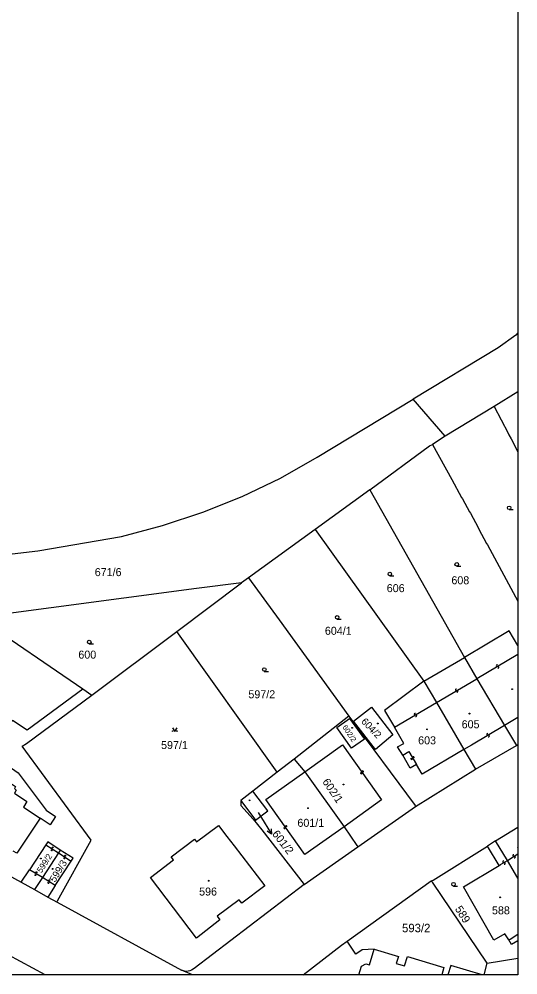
# Model space of a CAD drawing. Extents: x -600391 to -599491, y -1160176 to -1159402.
# Drawn here: x -599596.7 to -599490.8, y -1160176.1 to -1159973.1 of the extents above; entities that cross this region are included whole.
import ezdxf

# ---------------------------------------------------------------- set-up
doc = ezdxf.new("R2010")
doc.units = 0
for name, color, linetype in [('Level 1', 7, 'Continuous'), ('Level 13', 7, 'Continuous'), ('Level 3', 7, 'Continuous'), ('Level 4', 7, 'Continuous'), ('Level 5', 7, 'Continuous'), ('Level 57', 7, 'Continuous'), ('Vrstva 63', 7, 'Continuous')]:
    doc.layers.add(name, color=color, linetype=linetype)

msp = doc.modelspace()

# ---------------------------------------------------------------- linework, layer by layer
at = {"layer": 'Level 1'}
for p, q in [((-599490.77, -1160052.27), (-599495.82, -1160055.35)), ((-599490.77, -1160121.43), (-599493.62, -1160123.1)), ((-599491.1, -1160127.34), (-599490.77, -1160127.16)), ((-599495.54, -1160147.64), (-599490.77, -1160144.69)), ((-599490.77, -1160155.57), (-599492.99, -1160151.79)), ((-599497.32, -1160173.62), (-599490.77, -1160172.55)), ((-599559.87, -1160176.08), (-599562.16, -1160175.1)), ((-599497.96, -1160176.08), (-599497.32, -1160173.62))]:
    msp.add_line(p, q, dxfattribs=at)
for points in [[(-599591.16, -1160176.08), (-599598.97, -1160171.85), (-599606.03, -1160167.81), (-599614.1, -1160162.79), (-599618.32, -1160160.08), (-599627.86, -1160153.38), (-599643.84, -1160143.22), (-599661.38, -1160131.54), (-599672.7, -1160122.83), (-599688.39, -1160106.63), (-599694.45, -1160098.7), (-599700.67, -1160088.64), (-599704.82, -1160081.15), (-599706.43, -1160078.31), (-599708.41, -1160074.82), (-599715.88, -1160064.05), (-599722.37, -1160056.97), (-599739.93, -1160040.41), (-599768.82, -1160013.48), (-599771.3, -1160011), (-599773.09, -1160009.38), (-599799.04, -1159987.23)], [(-599591.16, -1160176.08), (-599598.97, -1160171.85), (-599606.03, -1160167.81), (-599614.1, -1160162.79), (-599618.32, -1160160.08), (-599627.86, -1160153.38), (-599643.84, -1160143.22), (-599661.38, -1160131.54), (-599672.7, -1160122.83), (-599688.39, -1160106.63), (-599694.45, -1160098.7), (-599700.67, -1160088.64), (-599704.82, -1160081.15), (-599706.43, -1160078.31), (-599708.41, -1160074.82), (-599715.88, -1160064.05), (-599722.37, -1160056.97), (-599739.93, -1160040.41), (-599768.82, -1160013.48), (-599771.3, -1160011), (-599773.09, -1160009.38), (-599799.04, -1159987.23)], [(-599490.77, -1160039.77), (-599491.24, -1160040.23), (-599494.94, -1160042.91), (-599512.98, -1160053.83)], [(-599635.13, -1160085.06), (-599626.32, -1160087.03), (-599619.65, -1160087.7), (-599606.09, -1160087.6), (-599592.68, -1160086.01), (-599574.93, -1160082.96), (-599566.24, -1160080.68), (-599557.68, -1160077.83), (-599549.28, -1160074.49), (-599541.18, -1160070.63), (-599533.36, -1160066.17), (-599512.98, -1160053.83)], [(-599506.2, -1160061.65), (-599512.98, -1160053.83)], [(-599495.82, -1160055.35), (-599506.2, -1160061.65)], [(-599495.82, -1160055.35), (-599492.87, -1160061.02), (-599492.69, -1160061.43), (-599492.21, -1160062.23), (-599490.77, -1160065)], [(-599522.18, -1160073.09), (-599509.54, -1160063.75), (-599508.91, -1160063.46)], [(-599506.2, -1160061.65), (-599508.91, -1160063.46)], [(-599508.91, -1160063.46), (-599504.79, -1160070.89), (-599502.74, -1160074.69), (-599502.56, -1160074.98), (-599501.08, -1160077.73), (-599500.86, -1160078.04), (-599499.22, -1160081.08), (-599499.05, -1160081.46), (-599497.43, -1160084.44), (-599497.22, -1160084.75), (-599490.77, -1160096.72)], [(-599522.18, -1160073.09), (-599533.83, -1160081.49)], [(-599522.18, -1160073.09), (-599502.13, -1160108.66)], [(-599533.83, -1160081.49), (-599547.94, -1160091.79)], [(-599533.83, -1160081.49), (-599510.76, -1160113.7)], [(-599547.94, -1160091.79), (-599549.47, -1160092.84)], [(-599547.94, -1160091.79), (-599541.48, -1160100.67), (-599526.68, -1160121.12)], [(-599549.47, -1160092.84), (-599559.04, -1160094.06), (-599605.34, -1160100.2)], [(-599563.17, -1160103.18), (-599549.47, -1160092.84)], [(-599605.34, -1160100.2), (-599583.16, -1160115.36)], [(-599581.23, -1160116.68), (-599563.17, -1160103.18)], [(-599541.89, -1160133.03), (-599563.17, -1160103.18)], [(-599490.77, -1160106.13), (-599492.6, -1160103.03), (-599502.13, -1160108.66)], [(-599510.76, -1160113.7), (-599502.13, -1160108.66)], [(-599502.13, -1160108.66), (-599499.47, -1160113.22)], [(-599614.63, -1160113.89), (-599602.06, -1160122.26), (-599601.81, -1160121.94), (-599600.85, -1160122.64), (-599601.01, -1160122.99), (-599599.35, -1160124.1), (-599598.05, -1160121.98), (-599594.94, -1160124.04), (-599583.16, -1160115.36)], [(-599510.76, -1160113.7), (-599519.12, -1160119.94), (-599516.96, -1160123.5)], [(-599510.76, -1160113.7), (-599508.07, -1160118.25)], [(-599499.47, -1160113.22), (-599493.62, -1160123.1)], [(-599583.16, -1160115.36), (-599581.23, -1160116.68)], [(-599588.6, -1160160.65), (-599588.49, -1160160.35), (-599581.4, -1160147.47), (-599596.02, -1160127.49), (-599595.13, -1160126.91), (-599581.23, -1160116.68)], [(-599508.07, -1160118.25), (-599502.23, -1160128.23)], [(-599517.35, -1160125.13), (-599521.03, -1160128.23), (-599525.68, -1160122.17), (-599521.83, -1160119.24), (-599517.35, -1160125.13)], [(-599526.68, -1160121.12), (-599538.28, -1160130.29)], [(-599529.21, -1160123.58), (-599526.53, -1160121.66), (-599523.37, -1160126), (-599526.09, -1160127.95), (-599529.21, -1160123.58)], [(-599526.68, -1160121.12), (-599512.57, -1160140.13), (-599512.5, -1160140.31)], [(-599617.48, -1160126.56), (-599615.93, -1160124.16), (-599616.49, -1160123.78), (-599615.95, -1160123.25), (-599615.37, -1160122.88), (-599614.71, -1160122.56), (-599614.17, -1160122.48), (-599613.6, -1160122.46), (-599612.94, -1160122.48), (-599612.33, -1160122.64), (-599611.65, -1160122.93), (-599605.15, -1160127.41), (-599604.16, -1160128.13), (-599596.85, -1160133.17), (-599590.95, -1160141.11), (-599588.93, -1160142.46), (-599590.09, -1160144.19), (-599592.21, -1160142.82)], [(-599515.23, -1160129.4), (-599516.3, -1160127.66), (-599515, -1160126.91), (-599516.96, -1160123.5)], [(-599493.62, -1160123.1), (-599491.1, -1160127.34)], [(-599502.23, -1160128.23), (-599511.06, -1160133.43), (-599512.32, -1160131.42)], [(-599502.23, -1160128.23), (-599499.74, -1160132.39)], [(-599499.74, -1160132.39), (-599491.1, -1160127.34)], [(-599538.28, -1160130.29), (-599541.89, -1160133.03)], [(-599538.28, -1160130.29), (-599536.03, -1160132.96)], [(-599512.32, -1160131.42), (-599513.61, -1160132.15), (-599515.23, -1160129.4)], [(-599512.5, -1160140.31), (-599499.74, -1160132.39)], [(-599541.89, -1160133.03), (-599547.05, -1160137.09)], [(-599536.03, -1160132.96), (-599527.69, -1160144.66)], [(-599547.05, -1160137.09), (-599549.63, -1160139.08)], [(-599549.63, -1160139.08), (-599546.48, -1160143.24), (-599543.86, -1160141.26), (-599547.05, -1160137.09)], [(-599549.63, -1160139.08), (-599549.59, -1160140.08), (-599547, -1160143), (-599545.11, -1160145.31), (-599536.14, -1160156.87)], [(-599524.77, -1160148.88), (-599512.5, -1160140.31)], [(-599592.21, -1160142.82), (-599597.16, -1160150.24), (-599597.92, -1160149.79)], [(-599554.36, -1160144.39), (-599552.56, -1160146.69), (-599551.02, -1160148.67), (-599544.49, -1160157.2), (-599549.37, -1160160.87), (-599549.98, -1160160.11), (-599554.6, -1160163.59), (-599554.02, -1160164.42), (-599558.98, -1160168.28), (-599568.75, -1160155.37), (-599563.92, -1160151.67), (-599564.39, -1160150.99), (-599559.46, -1160147.28), (-599558.98, -1160147.82), (-599554.36, -1160144.39)], [(-599527.69, -1160144.66), (-599524.98, -1160148.58), (-599524.77, -1160148.88)], [(-599590.98, -1160148.48), (-599594.47, -1160153.74)], [(-599587.92, -1160149.57), (-599590.58, -1160147.85), (-599590.98, -1160148.48)], [(-599509.2, -1160156.1), (-599508.77, -1160155.96), (-599497.23, -1160148.73)], [(-599495.54, -1160147.64), (-599497.23, -1160148.73)], [(-599494.76, -1160152.83), (-599497.23, -1160148.73)], [(-599492.99, -1160151.79), (-599495.54, -1160147.64)], [(-599588.31, -1160150.17), (-599591.73, -1160155.43)], [(-599587.92, -1160149.57), (-599588.31, -1160150.17)], [(-599585.6, -1160151.91), (-599585.19, -1160151.32), (-599587.92, -1160149.57)], [(-599536.14, -1160156.87), (-599524.77, -1160148.88)], [(-599589.01, -1160157.12), (-599585.6, -1160151.91)], [(-599492.68, -1160168.65), (-599493.52, -1160167.37), (-599495.85, -1160168.7), (-599502.31, -1160157.37), (-599494.76, -1160152.83)], [(-599600.49, -1160154.02), (-599596.2, -1160156.4)], [(-599596.2, -1160156.4), (-599594.47, -1160153.74)], [(-599596.2, -1160156.4), (-599593.38, -1160157.98)], [(-599591.73, -1160155.43), (-599593.27, -1160157.77), (-599593.38, -1160157.98)], [(-599536.14, -1160156.87), (-599559.49, -1160174.72), (-599560.05, -1160175.08), (-599560.4, -1160175.24), (-599560.77, -1160175.32), (-599561.17, -1160175.34), (-599561.55, -1160175.28), (-599562.16, -1160175.1)], [(-599527.05, -1160168.93), (-599509.2, -1160156.1)], [(-599497.32, -1160173.62), (-599508.88, -1160156.41), (-599509.2, -1160156.1)], [(-599593.38, -1160157.98), (-599590.6, -1160159.57)], [(-599589.01, -1160157.12), (-599590.6, -1160159.57)], [(-599590.6, -1160159.57), (-599588.6, -1160160.65)], [(-599588.6, -1160160.65), (-599562.16, -1160175.1)], [(-599536.37, -1160176.08), (-599528.2, -1160169.76), (-599527.05, -1160168.93)], [(-599521.28, -1160170.64), (-599523.82, -1160170.77), (-599525.16, -1160171.66), (-599527.05, -1160168.93)], [(-599490.77, -1160168.85), (-599492.1, -1160169.62), (-599492.68, -1160168.65)], [(-599524.55, -1160176.08), (-599524, -1160174.25), (-599523.08, -1160173.74), (-599522.26, -1160173.92), (-599521.28, -1160170.64)], [(-599521.28, -1160170.64), (-599516.14, -1160172.16), (-599516.59, -1160173.67), (-599514.82, -1160174.17), (-599514.19, -1160172.17), (-599506.48, -1160174.51), (-599506.9, -1160176.08)], [(-599498.36, -1160176.08), (-599505.03, -1160174.08), (-599505.64, -1160176.08)]]:
    msp.add_lwpolyline(points, dxfattribs=at)
at = {"layer": 'Level 13'}
for centre, start, end in [((-599495.17, -1160110.44), 68.0162, 300.6062), ((-599494.99, -1160110.76), 248.2307, 120.3287), ((-599503.86, -1160115.57), 67.6954, 299.7934), ((-599503.68, -1160115.89), 247.4809, 120.0709), ((-599512.61, -1160120.72), 67.9368, 300.0348), ((-599512.43, -1160121.04), 247.7223, 120.3123), ((-599497.19, -1160125.03), 68.1099, 300.6999), ((-599497.01, -1160125.35), 248.3244, 120.4224), ((-599513.3, -1160130.13), 157.7863, 30.3763), ((-599512.98, -1160129.95), 338.0007, 210.0987), ((-599524.02, -1160133.17), 162.6448, 35.2348), ((-599523.72, -1160132.95), 342.8593, 214.9573), ((-599540.31, -1160144.81), 162.7152, 34.8132), ((-599540.01, -1160144.59), 342.5008, 215.0908), ((-599589.74, -1160149.48), 184.8262, 57.4162), ((-599589.54, -1160149.17), 5.0406, 237.1386), ((-599586.86, -1160150.89), 4.6696, 236.7676), ((-599491.69, -1160150.74), 69.8174, 301.9154), ((-599587.06, -1160151.19), 184.4551, 57.0451), ((-599493.81, -1160152.07), 68.163, 300.261), ((-599493.63, -1160152.39), 247.9486, 120.5386), ((-599491.49, -1160151.06), 249.603, 122.193), ((-599593.2, -1160154.74), 185.7069, 57.8049), ((-599593, -1160154.42), 5.4925, 238.0825), ((-599590.47, -1160156.43), 185.5191, 57.6171), ((-599590.27, -1160156.11), 5.3046, 237.8946)]:
    msp.add_arc(centre, 0.184, start, end, dxfattribs=at)
at = {"layer": 'Level 3'}
for p, q in [((-599490.77, -1160108.02), (-599499.47, -1160113.22)), ((-599492.99, -1160151.79), (-599490.77, -1160150.38))]:
    msp.add_line(p, q, dxfattribs=at)
for points in [[(-599508.07, -1160118.25), (-599499.47, -1160113.22)], [(-599516.96, -1160123.5), (-599508.07, -1160118.25)], [(-599493.62, -1160123.1), (-599500.59, -1160127.28), (-599502.23, -1160128.23)], [(-599617.48, -1160126.56), (-599614.43, -1160128.52), (-599612.85, -1160126.17), (-599606.75, -1160130.07), (-599605.74, -1160130.72), (-599604.25, -1160131.69), (-599603.3, -1160132.28), (-599602.1, -1160133.1), (-599601.11, -1160133.7), (-599597.46, -1160136.11), (-599597.66, -1160136.51), (-599597.27, -1160136.83), (-599597.66, -1160137.48), (-599595, -1160139.29), (-599595.75, -1160140.48), (-599592.21, -1160142.82)], [(-599536.03, -1160132.96), (-599528.03, -1160127.22), (-599519.71, -1160138.89), (-599527.69, -1160144.66)], [(-599515.23, -1160129.4), (-599513.96, -1160128.65), (-599512.32, -1160131.42)], [(-599527.69, -1160144.66), (-599536.01, -1160150.55), (-599544.3, -1160138.86), (-599536.03, -1160132.96)], [(-599590.98, -1160148.48), (-599588.31, -1160150.17)], [(-599588.31, -1160150.17), (-599585.6, -1160151.91)], [(-599490.77, -1160149.04), (-599490.8, -1160149), (-599490.77, -1160148.98)], [(-599494.76, -1160152.83), (-599494.45, -1160152.66), (-599492.99, -1160151.79)], [(-599591.73, -1160155.43), (-599594.47, -1160153.74)], [(-599589.01, -1160157.12), (-599591.73, -1160155.43)], [(-599490.77, -1160167.48), (-599492.4, -1160168.53), (-599492.68, -1160168.65)]]:
    msp.add_lwpolyline(points, dxfattribs=at)
at = {"layer": 'Level 5'}
for p, q in [((-599492.63, -1160077.27), (-599491.76, -1160077.27)), ((-599503.75, -1160089.28), (-599502.88, -1160089.28)), ((-599517.95, -1160091.34), (-599517.08, -1160091.34)), ((-599529.15, -1160100.53), (-599528.28, -1160100.53)), ((-599581.78, -1160105.78), (-599580.91, -1160105.78)), ((-599544.62, -1160111.62), (-599543.74, -1160111.62)), ((-599504.45, -1160157.21), (-599503.58, -1160157.21))]:
    msp.add_line(p, q, dxfattribs=at)
msp.add_lwpolyline([(-599564.12, -1160123.61), (-599563.62, -1160124.36), (-599563.12, -1160123.61)], dxfattribs=at)
for centre, radius in [((-599492.63, -1160076.89), 0.375), ((-599503.75, -1160088.9), 0.375), ((-599517.95, -1160090.96), 0.375), ((-599529.15, -1160100.15), 0.375), ((-599581.78, -1160105.4), 0.375), ((-599544.62, -1160111.24), 0.375), ((-599492, -1160115.4), 0.09), ((-599492, -1160115.4), 0.0521), ((-599501.04, -1160120.59), 0.09), ((-599501.04, -1160120.59), 0.0521), ((-599564.07, -1160124.31), 0.05), ((-599563.17, -1160124.31), 0.05), ((-599525.97, -1160123.61), 0.09), ((-599525.97, -1160123.61), 0.0521), ((-599520.53, -1160122.71), 0.09), ((-599520.53, -1160122.71), 0.0521), ((-599510.07, -1160123.94), 0.09), ((-599510.07, -1160123.94), 0.0521), ((-599527.81, -1160135.66), 0.09), ((-599527.81, -1160135.66), 0.0521), ((-599547.72, -1160139.01), 0.09), ((-599547.72, -1160139.01), 0.0521), ((-599535.34, -1160140.69), 0.09), ((-599535.34, -1160140.69), 0.0521), ((-599592.05, -1160151.37), 0.09), ((-599592.05, -1160151.37), 0.0521), ((-599589.55, -1160153.58), 0.09), ((-599589.55, -1160153.58), 0.0521), ((-599556.42, -1160156.09), 0.09), ((-599556.42, -1160156.09), 0.0521), ((-599504.45, -1160156.83), 0.375), ((-599494.51, -1160159.61), 0.09), ((-599494.51, -1160159.61), 0.0521)]:
    msp.add_circle(centre, radius, dxfattribs=at)
at = {"layer": 'Level 57'}
for p, q in [((-599545.93, -1160141.6), (-599544.66, -1160143.63)), ((-599544.66, -1160143.63), (-599543.06, -1160146.17))]:
    msp.add_line(p, q, dxfattribs=at)
msp.add_lwpolyline([(-599543.17, -1160145.06), (-599543.06, -1160146.17), (-599544.02, -1160145.59)], dxfattribs=at)
at = {"layer": 'Vrstva 63'}
msp.add_lwpolyline([(-600391.01, -1159401.77), (-599490.77, -1159401.77), (-599490.77, -1160176.08), (-600391.01, -1160176.08)], close=True, dxfattribs=at)

# ---------------------------------------------------------------- texts
at = {"layer": 'Level 4'}
for s, height, p in [('671/6', 1.7, (-599580.61, -1160091.4)), ('608', 1.7, (-599504.89, -1160093.13)), ('606', 1.7, (-599518.61, -1160094.8)), ('604/1', 1.7, (-599531.75, -1160103.86)), ('600', 1.7, (-599584.09, -1160108.92)), ('597/2', 1.7, (-599547.99, -1160117.34)), ('605', 1.7, (-599502.71, -1160123.71)), ('597/1', 1.7, (-599566.53, -1160128.12)), ('603', 1.7, (-599511.95, -1160127.12)), ('601/1', 1.7, (-599537.58, -1160144.64)), ('596', 1.7, (-599558.45, -1160159.23)), ('588', 1.7, (-599496.27, -1160163.22)), ('593/2', 1.8, (-599515.37, -1160167.02))]:
    msp.add_text(s, height=height, dxfattribs=at).set_placement(p)
for s, height, rotation, p in [('604/2', 1.5, 314.1, (-599524.15, -1160122.39)), ('602/2', 1.14, 303.3, (-599528.09, -1160123.46)), ('602/1', 1.7, 304.2, (-599532.37, -1160135.07)), ('601/2', 0.1, 307.8, (-599545.93, -1160141.6)), ('599/2', 1.3, 57.6, (-599591.91, -1160154.54)), ('599/3', 1.5, 58.5, (-599589.04, -1160156.54)), ('589', 1.7, 302.4, (-599504.22, -1160162.07))]:
    msp.add_text(s, height=height, rotation=rotation, dxfattribs=at).set_placement(p)
at = {"layer": 'Level 57'}
msp.add_text('601/2', height=1.7, rotation=307.8, dxfattribs=at).set_placement((-599543.06, -1160146.17))

doc.saveas('drawing.dxf')
